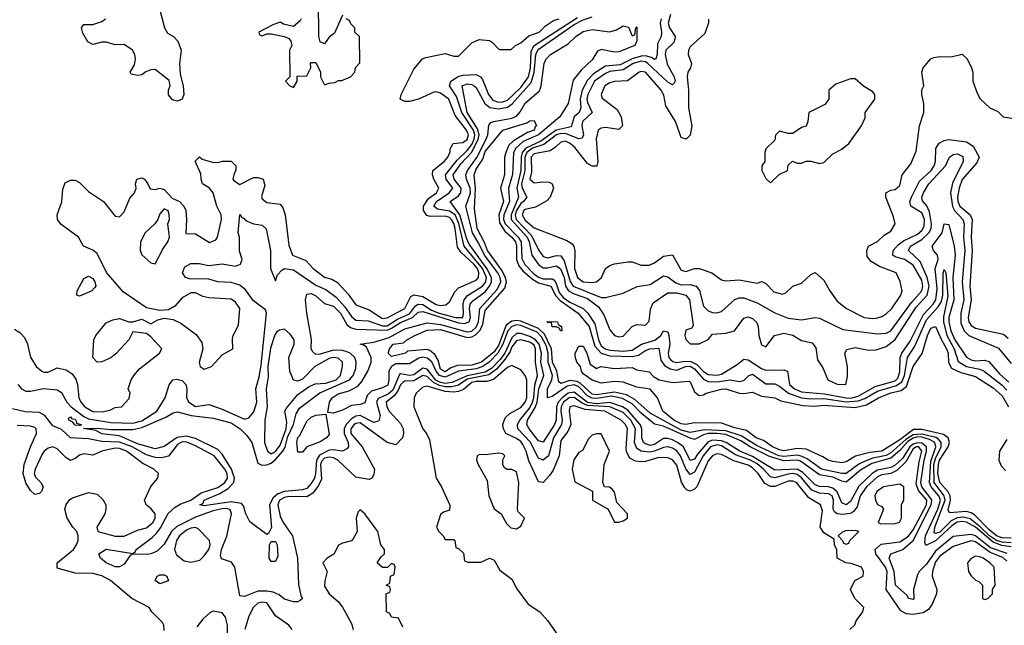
# Model space of a CAD drawing. Header units: inches. Extents: x 2380249 to 2585472, y 382747 to 546448.
# Tile 543 of 626: x 2535122 to 2539539, y 476449 to 479166. Entities that reach past the tile are written whole.
import ezdxf

# ---------------------------------------------------------------- set-up
doc = ezdxf.new("R2010")
doc.units = ezdxf.units.IN
doc.header["$MEASUREMENT"] = 0
doc.layers.add('C5437', color=7, linetype='Continuous')

msp = doc.modelspace()

# ---------------------------------------------------------------- linework, layer by layer
at = {"layer": 'C5437', "color": 4}
for points, elevation in [([(2536570, 479186), (2536534, 479106), (2536510, 479088), (2536490, 479058), (2536470, 479066), (2536464, 479090), (2536462, 479250)], 36), ([(2535750.8, 479210), (2535771, 479130), (2535784.9, 479104.9), (2535811.3, 479090), (2535831.3, 479070), (2535846, 479030), (2535838, 478970), (2535842, 478922), (2535854.8, 478870), (2535858.8, 478830), (2535851.3, 478810), (2535830, 478801.2), (2535807.2, 478807.2), (2535789.4, 478829.4), (2535789.4, 478850), (2535797.2, 478870), (2535792.5, 478892.5), (2535730, 478942.7), (2535710, 478941.2), (2535687.7, 478932.3), (2535670, 478919), (2535650, 478915.3), (2535622, 478922), (2535618, 478930), (2535636.5, 478963.5), (2535641.2, 478990), (2535639, 479010), (2535628, 479030), (2535590, 479054), (2535550, 479052.7), (2535510, 479065.2), (2535490, 479065.2), (2535450, 479055.3), (2535427, 479067), (2535405.6, 479105.6), (2535399, 479130), (2535410, 479144.7), (2535450, 479144.9), (2535490, 479158), (2535506, 479170)], 32), ([(2539552.2, 476772.2), (2539477.1, 476797.1), (2539410, 476851.4), (2539390, 476856.4), (2539310, 476847.1), (2539230, 476781.7), (2539190, 476723.1), (2539156.9, 476690), (2539150, 476675.1), (2539132.4, 476610), (2539133.4, 476570), (2539130, 476565.2), (2539110, 476569.4), (2539102.9, 476582.9), (2539051.3, 476630), (2539045.4, 476690), (2539023.1, 476750), (2539029.8, 476770.2), (2539084.7, 476790), (2539130.7, 476829.3), (2539211.7, 476990), (2539213.5, 477010), (2539210, 477018.7), (2539169.9, 477069.9), (2539165.4, 477090), (2539179.5, 477190), (2539190.8, 477230.8), (2539189.9, 477250), (2539170, 477265.9), (2539150, 477268.2), (2539130, 477262.2), (2539116.1, 477250), (2539082.1, 477197.9), (2539050, 477167.3), (2539030, 477157.1), (2538970, 477145.4), (2538946.2, 477130), (2538886.9, 477073.1), (2538850, 477004), (2538830, 476989.8), (2538810, 476998.4), (2538790, 477048.4), (2538770, 477064.9), (2538750, 477070.5), (2538710, 477071.9), (2538690, 477079.1), (2538634.7, 477134.7), (2538610, 477149.3), (2538510, 477144.8), (2538410, 477207.3), (2538352.1, 477230), (2538291.8, 477270), (2538270, 477277.5), (2538230, 477279.5), (2538210, 477272.5), (2538162.5, 477217.5), (2538150, 477194), (2538130, 477188.2), (2538099.3, 477250), (2538073.7, 477270), (2538050, 477281), (2538030, 477287.2), (2538010, 477287), (2537970, 477259.8), (2537950, 477256), (2537930, 477262.9), (2537920.4, 477270), (2537912.3, 477290), (2537913.1, 477330), (2537905.6, 477350), (2537850, 477414.9), (2537826, 477430), (2537770, 477448.1), (2537710, 477442.5), (2537670, 477448.5), (2537610, 477494.8), (2537583, 477490), (2537555.8, 477470), (2537538.4, 477450), (2537530.6, 477430), (2537528.8, 477370), (2537521.3, 477350), (2537470, 477271.5), (2537450, 477276.9), (2537407.2, 477330), (2537396.4, 477350), (2537399.8, 477370), (2537433.8, 477426.2), (2537443.1, 477450), (2537450.4, 477510), (2537473.1, 477570), (2537460.6, 477630), (2537463.1, 477670), (2537451.7, 477710), (2537436.4, 477730), (2537410, 477745.2), (2537370, 477757.8), (2537350, 477758.4), (2537330, 477739.1), (2537298.2, 477670), (2537277.9, 477642.1), (2537238.8, 477601.2), (2537210, 477584.2), (2537130, 477569.2), (2537061.6, 477538.4), (2537030, 477534.1), (2537010, 477537.9), (2536989.2, 477549.2), (2536950, 477597.7), (2536930, 477602.4), (2536890, 477573.2), (2536870, 477570.5), (2536830, 477577.5), (2536825.5, 477574.5), (2536796.5, 477503.5), (2536774.2, 477485.8), (2536730, 477466.6), (2536723.3, 477450), (2536739.7, 477390), (2536732.9, 477367.1), (2536710, 477358.9), (2536650, 477389.9), (2536630, 477387.3), (2536610, 477375), (2536586.1, 477350), (2536577.4, 477330), (2536577, 477310), (2536596.2, 477270), (2536596.5, 477250), (2536590, 477240.5), (2536570, 477230.9), (2536530, 477236.5), (2536510, 477234.7), (2536467.4, 477212.6), (2536452.8, 477190), (2536449.5, 477130.5), (2536444.2, 477110), (2536430, 477085.1), (2536410, 477063.4), (2536390, 477057), (2536310, 477049.9), (2536280.5, 477039.5), (2536259, 477021), (2536241.8, 476990), (2536251.8, 476888.2), (2536238.5, 476861.5), (2536230, 476857.2), (2536154, 476914), (2536136, 476950), (2536125.3, 476985.3), (2536116.3, 476996.3), (2536070, 477003), (2535950, 476986), (2535929.7, 476989.7), (2535943.9, 476996.1), (2535950, 477010.2), (2536019.5, 477040.5), (2536057.6, 477062.4), (2536081.8, 477090), (2536085, 477110), (2536072.5, 477150), (2536030, 477217.6), (2536010, 477237.7), (2535910, 477287.5), (2535870, 477298.3), (2535827.8, 477292.2), (2535770, 477250.9), (2535730, 477241.4), (2535650, 477263.8), (2535570, 477299.2), (2535490, 477308.7), (2535463.6, 477323.6), (2535408.4, 477331.6), (2535470, 477334.3), (2535530, 477327.3), (2535630, 477327), (2535670, 477336.8), (2535777.5, 477382.5), (2535810, 477402), (2535830, 477407.2), (2535890.9, 477390.9), (2535990, 477378.6), (2536070, 477357.2), (2536110.9, 477330.9), (2536140.7, 477300.7), (2536162.6, 477270), (2536190, 477176), (2536208.4, 477168.4), (2536230, 477169.2), (2536250, 477176.8), (2536270, 477192.5), (2536303, 477230), (2536312.1, 477247.9), (2536324.2, 477295.8), (2536350.5, 477350), (2536361.7, 477398.3), (2536376.6, 477423.4), (2536468.5, 477491.5), (2536602, 477550), (2536617.4, 477570), (2536630, 477601), (2536631, 477630), (2536625.1, 477650), (2536604, 477670), (2536590, 477675.9), (2536570, 477682), (2536530, 477683.9), (2536470, 477666.2), (2536450, 477664.8), (2536436.3, 477676.3), (2536429.7, 477690), (2536430.8, 477730.8), (2536409.7, 477850), (2536404.2, 477910), (2536410, 477934.8), (2536430, 477937.6), (2536450, 477928), (2536490, 477892.7), (2536530, 477880.9), (2536560.7, 477850), (2536590, 477798.5), (2536605.9, 477785.9), (2536630, 477778.1), (2536770, 477773.7), (2536790, 477781.7), (2536830, 477808.3), (2536884.4, 477830), (2536910, 477853.8), (2536930, 477856.8), (2537090, 477805.8), (2537117.1, 477802.9), (2537139, 477810), (2537144.4, 477830), (2537139.6, 477870), (2537142.9, 477890), (2537154.6, 477905.4), (2537210, 477945.9), (2537229.9, 477970), (2537238.8, 477990), (2537238.8, 478010), (2537217.8, 478050), (2537138.5, 478158.5), (2537125.9, 478185.9), (2537096.6, 478290), (2537053.3, 478350), (2537090, 478376.2), (2537101, 478390), (2537102.3, 478410), (2537071.4, 478450), (2537066.8, 478470), (2537101, 478519), (2537150, 478572.5), (2537179.1, 478630), (2537182.8, 478650), (2537176.1, 478676.1), (2537129.9, 478750), (2537107.3, 478870), (2537130, 478878), (2537150, 478876), (2537160.5, 478870), (2537170, 478861.6), (2537209.1, 478790), (2537231.5, 478771.5), (2537270, 478765.8), (2537310, 478773.7), (2537331.9, 478788.1), (2537415.9, 478884.1), (2537430.3, 478929.7), (2537436.9, 479010), (2537448.3, 479031.7), (2537610, 479144), (2537650, 479165.9), (2537690, 479178.7)], 24), ([(2538041.8, 479190), (2538031.3, 479150), (2538037.8, 479130), (2538062, 479090), (2538060.7, 479079.3), (2538055.9, 479064.1), (2538021.3, 479030), (2538017.8, 479010), (2538026.4, 478966.4), (2538058.3, 478910), (2538062.4, 478890), (2538058.6, 478881.5), (2538050, 478874.5), (2538030, 478885.4), (2537939.8, 478970), (2537930, 478976.5), (2537910, 478979.9), (2537874.9, 478970), (2537830, 478940.7), (2537770, 478933.7), (2537750, 478925.3), (2537700.7, 478890), (2537670.2, 478830), (2537666.7, 478810), (2537670, 478794.8), (2537690.4, 478750), (2537647, 478710), (2537643.6, 478690), (2537651.6, 478650), (2537646, 478634), (2537630, 478631.2), (2537573.3, 478653.3), (2537550, 478655.3), (2537530, 478649.8), (2537473.7, 478606.3), (2537421.8, 478590), (2537396.6, 478570), (2537388.8, 478550), (2537388.2, 478490), (2537373.8, 478430), (2537375.6, 478410), (2537397.1, 478370), (2537382.8, 478350), (2537370, 478341.5), (2537350, 478310.7), (2537345.1, 478290), (2537349.5, 478270), (2537417.6, 478197.6), (2537450, 478133.4), (2537470, 478104.4), (2537490, 478097.6), (2537530, 478108.9), (2537550, 478106.4), (2537564.1, 478084.1), (2537591.4, 477991.4), (2537604.4, 477970), (2537730, 477919.5), (2537750, 477919.3), (2537830, 477938.8), (2537891.5, 477968.5), (2537950, 477978), (2538010, 478017.1), (2538030, 478012.7), (2538065.8, 477985.8), (2538090, 477976.5), (2538130, 477978), (2538157.3, 477970), (2538171.8, 477951.8), (2538190, 477880.7), (2538210, 477859.5), (2538230, 477852.2), (2538250, 477850.4), (2538270, 477856.3), (2538330, 477910.4), (2538350, 477918.4), (2538370, 477917.6), (2538430, 477896.4), (2538510, 477850.4), (2538570, 477826.7), (2538630, 477819.3), (2538690, 477830.7), (2538710, 477827.3), (2538815.6, 477775.6), (2538970, 477757.4), (2539010, 477760.3), (2539030, 477770.4), (2539123.1, 477896.9), (2539169.7, 477950), (2539174.2, 477970), (2539170, 477997.6), (2539130, 478064.7), (2539091.8, 478090), (2539050, 478102.4), (2539039.5, 478110), (2539040.5, 478130), (2539063.8, 478156.2), (2539086.3, 478173.6), (2539150, 478203.6), (2539170, 478221.1), (2539180, 478240), (2539181.4, 478270), (2539170, 478299.7), (2539119.6, 478330), (2539115.8, 478350), (2539123.1, 478370), (2539158.2, 478441.8), (2539211.1, 478490), (2539225.1, 478510), (2539231.1, 478530), (2539232.4, 478587.6), (2539247.7, 478612.3), (2539270, 478624.4), (2539290, 478628.4), (2539370, 478617.6), (2539399.1, 478599.1), (2539426, 478550), (2539416.2, 478523.8), (2539350, 478449.5), (2539336.1, 478410), (2539329.4, 478370.6), (2539331.5, 478350), (2539340.3, 478330), (2539385.7, 478290), (2539394.6, 478270), (2539390.3, 478190), (2539394.9, 478130), (2539384.4, 477970), (2539390.3, 477910), (2539376.9, 477830), (2539380.9, 477810), (2539390, 477794.9), (2539410, 477782.6), (2539535.2, 477755.2), (2539556.7, 477736.7)], 28), ([(2535097.7, 477777.7), (2535122.3, 477762.3), (2535141.7, 477741.7), (2535155.9, 477715.9), (2535170, 477652), (2535196, 477610), (2535221, 477590), (2535230, 477585.5), (2535250, 477585.5), (2535290, 477604), (2535330, 477594.9), (2535356.9, 477576.9), (2535373.7, 477553.7), (2535381.6, 477530), (2535386.4, 477470), (2535395.5, 477450), (2535413.4, 477430), (2535450, 477409.2), (2535492.3, 477407.7), (2535526.3, 477413.7), (2535550, 477426), (2535578, 477430), (2535612.9, 477467.1), (2535618, 477490), (2535608.7, 477510), (2535622, 477550), (2535634, 477570), (2535659.5, 477600.5), (2535748.7, 477670), (2535759, 477690), (2535710, 477744), (2535690, 477758), (2535630, 477766), (2535611.3, 477730), (2535552.8, 477667.2), (2535530.4, 477649.6), (2535490, 477632), (2535469.7, 477629.7), (2535449.6, 477650), (2535454, 477730), (2535464, 477750), (2535510, 477806), (2535540.2, 477819.8), (2535570, 477826), (2535611.1, 477811.1), (2535630, 477811), (2535670, 477822), (2535710, 477802), (2535740.9, 477819.1), (2535770, 477827.3), (2535810, 477820.5), (2535845.1, 477805.1), (2535913.2, 477753.2), (2535938.4, 477718.4), (2535943.8, 477690), (2535927.7, 477627.7), (2535931.3, 477610), (2535950, 477598.8), (2535982, 477610), (2536030, 477662), (2536078, 477690), (2536076.4, 477736.4), (2536079, 477750), (2536104, 477796), (2536109.2, 477870), (2536090, 477899), (2536070, 477912.7), (2535970, 477917.6), (2535943.9, 477923.9), (2535910, 477941.2), (2535890, 477941.2), (2535850, 477919), (2535818.4, 477881.6), (2535790, 477864), (2535750, 477861.2), (2535690, 477873.2), (2535585.3, 477945.3), (2535511.9, 478031.9), (2535470, 478117.2), (2535450, 478132.7), (2535408.7, 478150), (2535386, 478190), (2535307.1, 478247.1), (2535292, 478270), (2535289.4, 478290), (2535311.3, 478348.7), (2535314.8, 478405.2), (2535325.2, 478434.8), (2535350, 478446), (2535370, 478446), (2535390, 478436), (2535430, 478396), (2535498, 478350), (2535550, 478284.7), (2535570, 478281), (2535590, 478304.7), (2535615.2, 478364.8), (2535637.2, 478390), (2535643.7, 478410), (2535640.9, 478430), (2535646.6, 478450), (2535670, 478456.3), (2535681, 478450), (2535696, 478430), (2535706.8, 478406.8), (2535730, 478404.7), (2535750, 478411), (2535770, 478404.7), (2535806, 478366), (2535838, 478350), (2535858.8, 478330), (2535867.3, 478310), (2535870.7, 478270), (2535866.8, 478206.8), (2535910, 478206), (2535973.6, 478166.4), (2536002, 478178), (2536009.2, 478190.8), (2536027.3, 478270), (2536025.1, 478290), (2536006, 478330), (2535989.6, 478389.6), (2535972.3, 478412.3), (2535942, 478430), (2535935.3, 478450), (2535934.6, 478474.6), (2535908.9, 478531.1), (2535929, 478551), (2535941, 478541), (2535986.4, 478526.4), (2536010, 478524.7), (2536031.3, 478531.3), (2536070, 478532), (2536092, 478510), (2536092, 478490), (2536083.6, 478476.4), (2536078, 478450), (2536083.5, 478443.5), (2536110, 478426.8), (2536170, 478458), (2536190, 478458), (2536214, 478450), (2536222, 478422), (2536207.1, 478372.9), (2536210, 478362), (2536230, 478346), (2536290, 478338), (2536302.8, 478322.8), (2536313.4, 478290), (2536330, 478154), (2536346, 478110), (2536405.5, 478085.5), (2536438.8, 478050), (2536490, 478010.7), (2536521.6, 478001.6), (2536546.9, 477986.9), (2536595.1, 477935.1), (2536630, 477886.4), (2536690, 477864.2), (2536750, 477826), (2536770, 477828), (2536849.6, 477870), (2536876.2, 477923.8), (2536890, 477932.2), (2536930, 477924.5), (2536990, 477888.1), (2537010, 477884), (2537033.3, 477886.7), (2537050, 477900.7), (2537074.7, 477945.2), (2537090, 477963), (2537170, 477997), (2537180.4, 478010), (2537182, 478030), (2537175, 478050), (2537159.8, 478070), (2537102.1, 478122.1), (2537086.1, 478146.1), (2537075.2, 478230), (2537070, 478251.5), (2537059.3, 478270), (2537050, 478278.4), (2537030, 478284.6), (2536963.7, 478283.7), (2536948.1, 478288.1), (2536933, 478310), (2536934, 478330), (2536956.6, 478363.4), (2536991.1, 478390), (2537001.6, 478410), (2536979.5, 478450), (2536974, 478470), (2536976, 478490), (2537026, 478530), (2537042.7, 478550), (2537053.6, 478573.6), (2537053.6, 478586.4), (2537066, 478610), (2537110, 478615.5), (2537130, 478628.5), (2537135.5, 478650), (2537126.3, 478670), (2537075.7, 478735.7), (2537046.6, 478810), (2537010, 478836.2), (2536990, 478842.7), (2536979.8, 478840.2), (2536910.4, 478809.6), (2536870, 478799.3), (2536850, 478799), (2536829, 478809), (2536834, 478830), (2536890, 478944.7), (2536929, 478990), (2536944.1, 478995.9), (2537030, 479014.8), (2537070, 479002), (2537090, 479002), (2537150, 479062), (2537183.1, 479076.9), (2537230, 479072), (2537243.6, 479063.6), (2537272.7, 479032.7), (2537327.3, 479032.7), (2537346, 479050), (2537370, 479062), (2537406, 479094), (2537452.7, 479110), (2537481.2, 479138.8), (2537517, 479163), (2537542, 479170)], 32), ([(2535114, 477530), (2535130.5, 477510), (2535150, 477500.2), (2535170, 477499.6), (2535228.2, 477511.8), (2535290, 477506), (2535310, 477493.4), (2535332.9, 477450), (2535352.9, 477430), (2535410, 477386.5), (2535430, 477376.3), (2535530, 477359), (2535630, 477355.4), (2535670, 477366.2), (2535736.9, 477410), (2535774, 477470), (2535791.9, 477528.1), (2535809.5, 477550.5), (2535826.6, 477553.4), (2535850, 477547.3), (2535867.3, 477530), (2535872, 477510), (2535870.4, 477470), (2535880.5, 477450), (2535910, 477430.4), (2535970, 477440.4), (2536030, 477418.7), (2536130, 477373.7), (2536150, 477380.4), (2536172.8, 477407.2), (2536185.1, 477450), (2536180.5, 477510), (2536195.9, 477564.1), (2536204.4, 477615.6), (2536229, 477850), (2536224, 477864), (2536170, 477904.5), (2536134.8, 477954.8), (2536110, 477975.1), (2536070, 477987.4), (2536010, 477989.6), (2535970, 478001.6), (2535883.5, 478003.5), (2535865.2, 478010), (2535852, 478030), (2535862.3, 478057.7), (2535890, 478072.7), (2535927.5, 478072.5), (2535970, 478063.8), (2536030, 478070.3), (2536090, 478060.3), (2536112, 478070), (2536119.5, 478090), (2536108.1, 478128.1), (2536107.3, 478190), (2536102, 478210), (2536110, 478292), (2536118, 478278), (2536130, 478274), (2536130.8, 478270.8), (2536142, 478262), (2536170, 478250.7), (2536210, 478244), (2536228.2, 478228.2), (2536247.2, 478130), (2536246.7, 478050), (2536270, 477994), (2536278.6, 478021.4), (2536297.2, 478042.8), (2536310, 478050.3), (2536350, 478043.6), (2536450, 477975.8), (2536495.1, 477955.1), (2536541.2, 477921.2), (2536579.7, 477879.7), (2536610, 477834.4), (2536630, 477817.6), (2536685.1, 477814.9), (2536750, 477792.3), (2536770, 477793), (2536817.4, 477822.6), (2536870, 477846.7), (2536898.1, 477881.9), (2536910, 477890.2), (2536930, 477888.5), (2536970, 477862.6), (2537004.4, 477850), (2537077.3, 477830), (2537109.7, 477830.3), (2537113.2, 477846.8), (2537111.4, 477890), (2537116.1, 477910), (2537130.6, 477929.4), (2537198.8, 477970), (2537213.3, 477990), (2537215.5, 478010), (2537198.4, 478050), (2537116.1, 478150), (2537092.5, 478252.5), (2537075.6, 478290), (2537050, 478307.4), (2536995.7, 478315.7), (2536979.8, 478330), (2536992.1, 478350), (2537048.2, 478390), (2537065.1, 478410), (2537035, 478450), (2537032.7, 478470), (2537084.3, 478535.7), (2537130, 478579.7), (2537150, 478605.6), (2537160.9, 478630), (2537163.8, 478650), (2537157.7, 478670), (2537105.7, 478750), (2537082, 478822), (2537049.7, 478870), (2537055.8, 478890), (2537088.6, 478911.4), (2537110, 478917.5), (2537170, 478920.2), (2537189.3, 478909.3), (2537198.3, 478898.3), (2537225.2, 478830), (2537244.6, 478804.6), (2537270, 478795.6), (2537290, 478797.1), (2537310, 478805), (2537370, 478862), (2537405.2, 478910), (2537413.8, 478950), (2537415.8, 479024.2), (2537429.9, 479050.1), (2537624, 479176)], 28), ([(2536384.7, 479170), (2536379.8, 479160.2), (2536350, 479135.3), (2536305.2, 479145.2), (2536290, 479155.3), (2536256.9, 479143.1), (2536194, 479110), (2536198, 479098), (2536210, 479094), (2536230, 479102), (2536250, 479102), (2536310, 479091.3), (2536330, 479082), (2536338, 479070), (2536342, 479050), (2536332, 479030), (2536334, 478910), (2536314, 478890), (2536334, 478870), (2536350, 478862), (2536366, 478890), (2536367.3, 478912.7), (2536410, 478914), (2536428, 478950), (2536426, 478970), (2536430, 478974), (2536450, 478974), (2536471.1, 478931.1), (2536471.3, 478910), (2536490, 478874), (2536510, 478882), (2536536.4, 478883.6), (2536552.7, 478892.7), (2536567.3, 478892.7), (2536606, 478910), (2536626, 478930), (2536628.7, 478951.3), (2536647.3, 478972.7), (2536646, 479090), (2536626, 479110), (2536626, 479130), (2536607.3, 479147.3), (2536602, 479162), (2536586, 479170)], 36), ([(2539570, 476801.6), (2539527.5, 476807.5), (2539490, 476821.6), (2539410, 476889), (2539370, 476911.5), (2539350, 476915.4), (2539328, 476912), (2539304.2, 476895.8), (2539230, 476827.7), (2539187.4, 476807.4), (2539182.7, 476822.7), (2539185.2, 476850), (2539240.6, 476970), (2539252.5, 477010), (2539246, 477030), (2539211.7, 477070), (2539203.1, 477090), (2539210, 477183.8), (2539231.6, 477250), (2539226.9, 477270), (2539203.2, 477283.2), (2539170, 477293.4), (2539150, 477294.5), (2539130, 477289.3), (2539106.2, 477273.8), (2539070, 477233.7), (2539030, 477199.1), (2538944.8, 477175.2), (2538894.6, 477145.4), (2538830, 477090.8), (2538810, 477095.7), (2538770, 477113.2), (2538710, 477124.7), (2538625.1, 477185.1), (2538610, 477189.9), (2538550, 477187.5), (2538486.4, 477206.4), (2538398.4, 477250), (2538356.5, 477276.5), (2538290, 477304.9), (2538250.3, 477310.3), (2538210.8, 477309.2), (2538190, 477303.4), (2538150, 477282.6), (2538130, 477288.4), (2538010, 477342.5), (2537970, 477351.7), (2537910, 477400.9), (2537870, 477443.4), (2537826.8, 477466.8), (2537776.5, 477476.5), (2537710, 477466.1), (2537690, 477468.4), (2537670, 477479.2), (2537630, 477519.5), (2537610, 477528), (2537577.5, 477522.5), (2537510, 477475.3), (2537490, 477469.6), (2537489.4, 477510), (2537508.8, 477550), (2537512.6, 477570), (2537493.1, 477630), (2537493.3, 477670), (2537483.9, 477703.9), (2537463.2, 477743.2), (2537443.6, 477763.6), (2537370, 477794.1), (2537350, 477797), (2537329.7, 477790.3), (2537312, 477770), (2537288.8, 477710), (2537267, 477670), (2537228.1, 477630), (2537199.7, 477610), (2537170, 477600.6), (2537090.1, 477589.9), (2537030, 477562.1), (2537005.3, 477570), (2536989.9, 477590), (2536970.8, 477630.8), (2536950, 477648.1), (2536930, 477651.9), (2536912.9, 477647), (2536870, 477622.4), (2536810, 477621.9), (2536790.1, 477609.9), (2536777.2, 477590), (2536778, 477550), (2536772.7, 477527.3), (2536750, 477514.9), (2536700.5, 477499.5), (2536680.4, 477479.6), (2536670, 477447.6), (2536650, 477439.8), (2536610, 477434.8), (2536570, 477414.7), (2536530, 477401.6), (2536504, 477404), (2536511, 477450), (2536523.1, 477470), (2536550, 477488.3), (2536599.5, 477500.5), (2536638.3, 477521.7), (2536657.2, 477542.8), (2536683.9, 477590), (2536698.9, 477630), (2536699, 477650), (2536677.2, 477697.2), (2536666.4, 477706.4), (2536649.5, 477710.5), (2536710, 477720.2), (2536779, 477741), (2536850, 477779), (2536950, 477806.9), (2537010, 477799.2), (2537130, 477765.9), (2537151, 477769), (2537170, 477786.2), (2537180.4, 477810), (2537186, 477870), (2537263.6, 477956.4), (2537280.4, 477990), (2537278.1, 478010), (2537267.6, 478030), (2537207.1, 478110), (2537182.4, 478162.4), (2537152.8, 478210), (2537124.1, 478330), (2537143.9, 478390), (2537143.2, 478410), (2537126.6, 478450), (2537123.4, 478470), (2537130.6, 478490), (2537172.6, 478547.4), (2537215.2, 478630), (2537222.4, 478650), (2537226.6, 478693.4), (2537235.9, 478704.1), (2537249.3, 478710), (2537330, 478724.6), (2537350, 478734), (2537367.3, 478752.7), (2537390, 478791.1), (2537453.4, 478846.6), (2537461.4, 478870), (2537474.6, 478970), (2537483.1, 478990), (2537503.1, 479010), (2537582.7, 479057.3), (2537616.9, 479090), (2537650, 479113), (2537690, 479121.7), (2537770, 479111.7), (2537800.1, 479119.9), (2537830, 479138), (2537852.7, 479132.7), (2537870, 479094), (2537882, 479098), (2537886, 479130), (2537890, 479134), (2537890.7, 479070.7), (2537881, 479050), (2537810, 479021.3), (2537790, 479020.5), (2537730, 479032.3), (2537714.7, 479025.3), (2537690, 478986.3), (2537640.2, 478939.8), (2537605.3, 478894.7), (2537582.3, 478790), (2537545.5, 478730), (2537450.1, 478650), (2537381.1, 478618.9), (2537347.9, 478590), (2537337.1, 478570), (2537332.3, 478472.3), (2537314.5, 478410), (2537318.9, 478350), (2537293.5, 478290), (2537292.2, 478270), (2537299.3, 478250), (2537358.8, 478190), (2537371.4, 478170), (2537375.3, 478095.3), (2537387.7, 478067.7), (2537427.1, 478027.1), (2537450, 478010.7), (2537470, 478003.6), (2537510, 478003.8), (2537518.4, 477998.4), (2537527.8, 477987.8), (2537542.2, 477942.2), (2537560.5, 477920.5), (2537590, 477899.6), (2537649.1, 477870), (2537671.1, 477850), (2537702.1, 477802.1), (2537718.1, 477730), (2537730, 477703.5), (2537749.2, 477689.2), (2537770, 477684.1), (2537830, 477679.5), (2537870, 477683.2), (2537911.3, 477710), (2537971, 477729), (2537998, 477750), (2538010, 477770.8), (2538030, 477765.5), (2538034.8, 477750), (2538038.4, 477710), (2538031, 477670), (2538033.8, 477650), (2538041.4, 477641.4), (2538052.5, 477632.5), (2538070, 477627.8), (2538105.3, 477634.7), (2538133.1, 477633.1), (2538159.1, 477619.1), (2538190, 477587.3), (2538210, 477574.1), (2538249.2, 477570.8), (2538270, 477576.6), (2538341.4, 477618.6), (2538370, 477643.1), (2538390, 477640.3), (2538450, 477600.8), (2538470, 477593.6), (2538550, 477596), (2538566.8, 477590), (2538576.1, 477530), (2538598, 477510), (2538630, 477496.6), (2538732.2, 477487.8), (2538830, 477469.2), (2538851.1, 477468.9), (2538883.5, 477476.5), (2538959.5, 477520.5), (2539050, 477545.5), (2539061.4, 477558.6), (2539070, 477586), (2539072.2, 477650), (2539079.8, 477670), (2539116.6, 477723.4), (2539176.7, 477843.3), (2539219.5, 477890), (2539231.7, 477910), (2539238.1, 477958.1), (2539228.4, 478050), (2539242.8, 478090), (2539239.1, 478110), (2539221, 478130), (2539216.4, 478150), (2539260.4, 478210), (2539270, 478251), (2539290, 478247.3), (2539314.6, 478150), (2539318.6, 478110), (2539308.9, 478010), (2539313.3, 477910), (2539290.7, 477830), (2539290.1, 477810), (2539299.2, 477770), (2539317.3, 477730), (2539370, 477652.2), (2539390, 477639.6), (2539410, 477636.1), (2539450, 477638.5), (2539470, 477632.6), (2539517.4, 477577.4), (2539560.1, 477540.1)], 16), ([(2537999.7, 479170), (2537995.4, 479150), (2538001.5, 479110), (2537999.5, 479090), (2537983, 479057), (2537981.8, 479010), (2537975.5, 478990), (2537970, 478987.1), (2537956.1, 478996.1), (2537930, 479003.6), (2537910, 479003.1), (2537869.7, 478990.3), (2537816, 478964), (2537750, 478957.8), (2537696.8, 478923.2), (2537670, 478895.3), (2537646, 478850), (2537635.7, 478810), (2537639.7, 478770), (2537631.5, 478750), (2537609.4, 478730), (2537595.3, 478684.7), (2537529.1, 478670.9), (2537459.4, 478620.6), (2537392, 478590), (2537375.8, 478570), (2537371, 478550), (2537369.7, 478490), (2537351.8, 478411.8), (2537359.5, 478370), (2537326.2, 478290), (2537327, 478270), (2537398.3, 478190), (2537407.4, 478170), (2537420.2, 478110), (2537450, 478067.3), (2537470, 478053), (2537490, 478052.8), (2537530, 478062.3), (2537548.1, 478048.1), (2537564.6, 478010), (2537570.8, 477970), (2537583.5, 477950), (2537610, 477935.9), (2537670, 477915.3), (2537718.3, 477878.3), (2537742.8, 477842.8), (2537770, 477775.5), (2537790, 477748.9), (2537810, 477742.7), (2537830, 477746), (2537869.8, 477790.2), (2537890, 477798.4), (2537930, 477795.5), (2537946, 477814), (2537952.4, 477867.6), (2537964.6, 477895.4), (2538030, 477940.8), (2538070, 477941.5), (2538110.2, 477930.2), (2538126.3, 477910), (2538143.6, 477796.4), (2538138, 477782), (2538110, 477774), (2538106, 477750), (2538110, 477732), (2538130, 477712), (2538170, 477712), (2538210, 477732), (2538230, 477756), (2538290, 477759.3), (2538329, 477770), (2538370, 477826.8), (2538390, 477832.7), (2538410, 477824.9), (2538428.4, 477808.4), (2538435.5, 477790), (2538437.3, 477750), (2538450, 477706.8), (2538470, 477698), (2538508, 477750), (2538550, 477759.3), (2538590, 477750.4), (2538630, 477727.2), (2538677.2, 477717.2), (2538693.4, 477693.4), (2538700.7, 477640.7), (2538724.4, 477604.4), (2538748.2, 477550), (2538790, 477530.5), (2538828, 477530), (2538835.1, 477564.9), (2538836, 477610), (2538824, 477670), (2538833.2, 477686.8), (2538870, 477695.5), (2538930, 477684), (2538964.5, 477684.5), (2539010, 477699.3), (2539050, 477731.6), (2539143.6, 477876.4), (2539193.6, 477930), (2539201.5, 477970), (2539192.5, 478010), (2539161.4, 478081.4), (2539109.7, 478130), (2539118.3, 478150), (2539170, 478179.8), (2539200.6, 478210), (2539211.7, 478230), (2539213.3, 478250), (2539203.9, 478303.9), (2539191.5, 478331.5), (2539172.8, 478352.8), (2539169.8, 478370), (2539176.1, 478390), (2539200.9, 478430), (2539275.4, 478510), (2539292.7, 478550), (2539310, 478561.6), (2539330, 478564.4), (2539352.8, 478552.8), (2539354.9, 478530), (2539307.1, 478432.9), (2539298.4, 478390), (2539307.4, 478327.4), (2539316.6, 478310), (2539353, 478270), (2539359.4, 478250), (2539356.3, 478190), (2539362.1, 478130), (2539349.6, 477990.4), (2539358.1, 477910), (2539344.3, 477850), (2539344.2, 477804.2), (2539358.6, 477770), (2539379.5, 477750), (2539513.1, 477693.1), (2539570, 477623.1)], 24), ([(2538211.6, 479168.4), (2538211.6, 479151.6), (2538195.2, 479104.8), (2538130, 479044), (2538122, 479030), (2538120.5, 479010), (2538136, 478970), (2538131.3, 478950), (2538118.8, 478930), (2538117.1, 478910), (2538122.6, 478850), (2538122.4, 478770), (2538137.3, 478690), (2538130, 478648), (2538112, 478630), (2538090, 478638), (2538063.7, 478710), (2538020.1, 478780.1), (2538012.3, 478827.7), (2537999.6, 478850), (2537930, 478931.2), (2537910, 478934), (2537901, 478930), (2537848.5, 478891.5), (2537790, 478889.2), (2537770, 478882.7), (2537747.7, 478870), (2537730.8, 478830), (2537734.4, 478814.4), (2537802.5, 478762.5), (2537820.7, 478730), (2537826, 478690), (2537810, 478674), (2537750, 478682.9), (2537730, 478679.5), (2537717.3, 478670), (2537708.9, 478631.1), (2537716.3, 478530), (2537710.7, 478509.3), (2537690, 478509), (2537670, 478521.2), (2537612.2, 478592.2), (2537591.5, 478610), (2537570, 478620.5), (2537550, 478616.9), (2537526.3, 478593.7), (2537502, 478578), (2537430, 478564), (2537416.9, 478550), (2537418, 478482), (2537410.8, 478450), (2537430, 478434), (2537470, 478439.1), (2537497.5, 478437.5), (2537511, 478430), (2537516.3, 478410), (2537502.4, 478370), (2537486.8, 478353.2), (2537435.6, 478324.4), (2537390, 478314.5), (2537383.1, 478310), (2537376.5, 478290), (2537390, 478266.3), (2537430, 478232.4), (2537576, 478176), (2537599.9, 478159.9), (2537608.7, 478148.7), (2537613, 478130), (2537610.6, 478049.4), (2537624.6, 478010), (2537650, 477990.4), (2537690, 477987.2), (2537710, 477990.7), (2537732.3, 478010), (2537749.6, 478050.4), (2537770, 478064), (2537790, 478070.7), (2537850, 478080.5), (2537870, 478079.1), (2537910, 478065.5), (2537945.2, 478065.2), (2537970, 478075.5), (2538010, 478104.9), (2538050, 478111), (2538090, 478042), (2538110, 478037.1), (2538150, 478050.4), (2538170, 478050.4), (2538226.8, 478030), (2538270, 477998.8), (2538290, 477994), (2538350, 477999.3), (2538430, 477984), (2538451.3, 477991.3), (2538470, 477982), (2538504.7, 477944.7), (2538544.7, 477935.3), (2538559.5, 477940.5), (2538590, 477971), (2538630, 477984.7), (2538670, 478022), (2538690, 478031.3), (2538730, 477998), (2538756.3, 477950), (2538790, 477902.8), (2538831, 477870), (2538910, 477830.5), (2538950, 477825.5), (2538970, 477828), (2538990, 477834), (2539010, 477847.3), (2539035.1, 477870), (2539074.5, 477930), (2539080.9, 477950), (2539072.1, 477992.1), (2539054, 478030), (2538979.1, 478059.1), (2538942, 478082), (2538924, 478104), (2538922, 478130), (2538929.4, 478150.6), (2538970, 478171), (2539000.1, 478199.9), (2539030, 478218), (2539049, 478250), (2539042, 478282), (2539008, 478370), (2539008, 478390), (2539030, 478402), (2539050, 478404.7), (2539070, 478422), (2539081.2, 478470), (2539120.2, 478519.8), (2539143.3, 478576.7), (2539159, 478690), (2539179, 478750), (2539179, 478790), (2539169.1, 478830.9), (2539169.1, 478850.9), (2539178, 478870), (2539168.7, 478930), (2539175.3, 478950), (2539209.3, 478990.7), (2539223.2, 478996.8), (2539250, 479001), (2539300.2, 478999.8), (2539350.8, 479010.8), (2539372, 478990), (2539392, 478950), (2539398, 478930), (2539398, 478890), (2539416.9, 478836.9), (2539431.6, 478811.6), (2539474, 478770), (2539510, 478754), (2539534, 478730), (2539582.8, 478722.8)], 32), ([(2539570, 476818.6), (2539530, 476821.6), (2539503.7, 476830), (2539473.6, 476850), (2539431.5, 476891.5), (2539386.3, 476926.3), (2539355.1, 476935.1), (2539327.9, 476932.1), (2539301.3, 476918.7), (2539250, 476867.2), (2539230, 476861.1), (2539224.7, 476864.7), (2539227.9, 476890), (2539273.8, 477010), (2539269.9, 477030), (2539224.3, 477090), (2539223.3, 477170), (2539230, 477197.7), (2539255.4, 477250), (2539256.5, 477270), (2539244.5, 477284.5), (2539231.6, 477291.6), (2539170, 477307.2), (2539130, 477304.3), (2539097.3, 477282.7), (2539030, 477222.8), (2539010, 477211.2), (2538950, 477198.5), (2538914.4, 477185.6), (2538887.3, 477172.7), (2538830, 477130.8), (2538810, 477129.8), (2538719.6, 477150), (2538655.5, 477195.5), (2538628.4, 477208.4), (2538610, 477211.9), (2538550, 477206.2), (2538527.1, 477210), (2538430, 477255), (2538358.8, 477298.8), (2538290, 477322.2), (2538193.6, 477326.4), (2538130, 477315), (2538090, 477324.2), (2537950, 477400.3), (2537881.7, 477461.7), (2537843.7, 477483.7), (2537790, 477494.7), (2537710, 477483.1), (2537690, 477486.6), (2537636.2, 477536.2), (2537622.6, 477542.6), (2537590, 477546.9), (2537550, 477534.7), (2537540.8, 477540.8), (2537531.8, 477590), (2537512.4, 477630), (2537507.2, 477690), (2537476.1, 477756.1), (2537450, 477781.4), (2537370, 477814), (2537350, 477816.7), (2537330, 477813), (2537304.4, 477795.6), (2537270, 477704.8), (2537250, 477676.5), (2537194, 477630), (2537150, 477616.5), (2537085.9, 477614.1), (2537055.6, 477604.4), (2537030, 477585.8), (2537010, 477598.4), (2536999, 477639), (2536984.4, 477664.4), (2536962.3, 477682.3), (2536950, 477686.6), (2536861, 477679), (2536852, 477670), (2536790, 477655.3), (2536775.3, 477670), (2536781.2, 477690), (2536798, 477710), (2536843.1, 477716.9), (2536858, 477730), (2536895.3, 477750), (2536950, 477773.8), (2537010, 477776.8), (2537130, 477739.7), (2537150, 477742.8), (2537167.5, 477752.4), (2537187.3, 477772.7), (2537199.1, 477800.9), (2537210, 477862), (2537298.5, 477961.5), (2537305.6, 477990), (2537302, 478010), (2537283.2, 478043.2), (2537220.2, 478130), (2537206.8, 478166.8), (2537174, 478230), (2537161.7, 478318.3), (2537167.2, 478407.2), (2537161.1, 478470), (2537170, 478495.5), (2537199.1, 478540.9), (2537210, 478575.3), (2537289.3, 478670), (2537397, 478703), (2537410, 478712), (2537430, 478714), (2537441, 478690), (2537434.4, 478685.6), (2537430.3, 478670), (2537399.9, 478660.1), (2537336.7, 478623.3), (2537316.7, 478603.3), (2537302.4, 478570), (2537296.4, 478550), (2537297.6, 478470), (2537279.3, 478410), (2537291.9, 478350), (2537271.3, 478290), (2537274.2, 478254.2), (2537297.7, 478217.7), (2537330.2, 478190), (2537345.5, 478170), (2537351.4, 478150), (2537350.8, 478090), (2537361.7, 478061.7), (2537379.5, 478039.5), (2537422, 478002), (2537450, 477985.8), (2537504.2, 477970), (2537527.4, 477927.4), (2537546.1, 477906.1), (2537627.8, 477850), (2537676.5, 477790), (2537701.6, 477701.6), (2537730, 477670.2), (2537770, 477658.4), (2537870, 477655.7), (2537898.2, 477661.8), (2537930, 477682.7), (2537949.3, 477690), (2537990, 477692.4), (2537998, 477638), (2538014.5, 477614.5), (2538040.6, 477600.6), (2538070, 477594.5), (2538109.4, 477610.6), (2538130, 477612.3), (2538150, 477599.3), (2538190, 477554.2), (2538210, 477542.6), (2538250, 477542.2), (2538310, 477550.2), (2538350, 477543.1), (2538370, 477547.2), (2538391.1, 477568.9), (2538410, 477576.5), (2538470, 477533.1), (2538510, 477532.2), (2538530, 477522.6), (2538570.7, 477490.7), (2538630, 477469.4), (2538670, 477465.1), (2538730, 477467), (2538830, 477452.2), (2538884.1, 477455.9), (2538913.4, 477466.6), (2538970, 477499.5), (2539055.3, 477524.7), (2539078.9, 477541.1), (2539091.1, 477570), (2539104.6, 477650), (2539138.6, 477701.4), (2539190, 477820.2), (2539242.7, 477877.3), (2539258.2, 477901.8), (2539263.8, 477930), (2539264.7, 478030), (2539270, 478046), (2539276.4, 478030), (2539285.5, 477925.5), (2539266.2, 477833.8), (2539266.2, 477810), (2539281.5, 477750), (2539314, 477690), (2539332.6, 477632.6), (2539370, 477611), (2539430, 477598.4), (2539449.5, 477589.4), (2539530, 477527.2), (2539550, 477504.6)], 12), ([(2539570, 476841), (2539530, 476841.5), (2539504.5, 476850), (2539470, 476878.5), (2539405.6, 476945.6), (2539390, 476954.2), (2539370, 476959.4), (2539293.3, 476953.3), (2539287.4, 476967.4), (2539298, 477010), (2539297, 477030), (2539287.5, 477047.5), (2539250.8, 477090), (2539241.7, 477130), (2539243.4, 477170), (2539249.3, 477190), (2539287.9, 477250), (2539293.3, 477270), (2539286.9, 477290), (2539265.9, 477305.9), (2539170, 477327.7), (2539131.8, 477328.2), (2539070, 477281.4), (2538990, 477231.1), (2538936.2, 477223.8), (2538872.1, 477207.9), (2538830, 477182.4), (2538810, 477177.6), (2538770, 477184.7), (2538749.2, 477190), (2538725.3, 477205.3), (2538650, 477239.1), (2538610, 477242.2), (2538550, 477232.6), (2538530, 477236.4), (2538499.6, 477250), (2538458.2, 477278.2), (2538426, 477290), (2538383.1, 477323.1), (2538330, 477335.4), (2538270, 477356.2), (2538150, 477357.4), (2538110, 477349.8), (2538090, 477353.6), (2538056.2, 477370), (2538007, 477410), (2537984, 477470), (2537950, 477508), (2537890, 477517.2), (2537830, 477539.3), (2537790, 477542.7), (2537730, 477535.3), (2537690, 477549), (2537650, 477578), (2537642, 477590), (2537638, 477610), (2537622, 477630), (2537614.6, 477654.6), (2537614, 477670), (2537630, 477702), (2537650, 477702), (2537666, 477670), (2537681, 477621), (2537710, 477602), (2537729.1, 477610.9), (2537790, 477600.7), (2537870, 477606), (2537890, 477596), (2537946.4, 477586.4), (2537964.9, 477564.9), (2537990.5, 477550.5), (2538050, 477538.8), (2538124.7, 477544.7), (2538130, 477542), (2538150, 477496), (2538170, 477480.7), (2538190, 477482.8), (2538202, 477490), (2538270, 477508.8), (2538290, 477510.2), (2538350, 477490.3), (2538371.4, 477488.6), (2538410, 477494.9), (2538450, 477477.1), (2538510, 477470.4), (2538537, 477457), (2538635.6, 477435.6), (2538687.8, 477432.2), (2538730, 477436.5), (2538870, 477426.3), (2538921.5, 477438.5), (2538975.1, 477470), (2539030, 477492.8), (2539076.8, 477503.2), (2539100.1, 477519.9), (2539130, 477610.5), (2539171.2, 477668.8), (2539194.3, 477750), (2539210, 477782), (2539230, 477790.4), (2539256.9, 477730), (2539280.7, 477690), (2539287.8, 477670), (2539289, 477629), (2539302.5, 477602.5), (2539343.8, 477583.8), (2539410, 477565.7), (2539490, 477514.9), (2539530, 477478.7), (2539557.4, 477430)], 8), ([(2539550, 476736.9), (2539533.3, 476753.3), (2539476.5, 476776.5), (2539410, 476823.1), (2539390, 476827.6), (2539310, 476803.5), (2539250, 476758.9), (2539230, 476734), (2539216.5, 476690), (2539215.8, 476670), (2539236.3, 476610), (2539234.8, 476590), (2539215.5, 476544.5), (2539199.9, 476520.1), (2539175.1, 476504.9), (2539130, 476498.3), (2539101, 476501), (2539074.9, 476514.9), (2539009.8, 476609.8), (2539014, 476690), (2539006.4, 476710), (2538963, 476770), (2538960.5, 476790), (2538987.1, 476812.9), (2539070, 476824.4), (2539110, 476849.2), (2539130, 476877.4), (2539190.4, 476990), (2539192.1, 477010), (2539154, 477054), (2539143.9, 477083.9), (2539157, 477183), (2539169.8, 477230), (2539155.1, 477250), (2539145.7, 477250), (2539130, 477240.3), (2539097.4, 477182.6), (2539056.9, 477143.1), (2539030, 477130.6), (2538990, 477124.1), (2538970, 477115.3), (2538920.7, 477070), (2538893.2, 477030), (2538879, 476981), (2538861.8, 476958.2), (2538848.4, 476951.6), (2538813.3, 476946.7), (2538788.9, 476948.9), (2538778, 476958), (2538772.2, 476970), (2538772.4, 477010), (2538766.3, 477030), (2538750, 477039.8), (2538710, 477041.8), (2538676.3, 477056.3), (2538630, 477110.6), (2538610, 477125.4), (2538590, 477129.9), (2538570, 477127.1), (2538510, 477110.6), (2538490, 477115.5), (2538458.9, 477150), (2538430, 477173.4), (2538400.4, 477190), (2538333.5, 477213.5), (2538270, 477254), (2538250, 477258.8), (2538221.3, 477250), (2538188.7, 477210), (2538150, 477135.8), (2538130, 477126), (2538110, 477151.3), (2538086.6, 477210), (2538070, 477232.1), (2538050, 477243.9), (2538030, 477249.8), (2538010, 477247.6), (2537970, 477230.6), (2537946.7, 477226.7), (2537910.7, 477230.7), (2537890, 477242), (2537879.4, 477270), (2537885, 477330), (2537863.9, 477370), (2537830, 477403.7), (2537769.9, 477429.9), (2537670, 477434.8), (2537645.1, 477445.1), (2537610, 477471.7), (2537586.4, 477470), (2537562, 477450), (2537551.6, 477430), (2537550.2, 477410), (2537556.3, 477370), (2537552.9, 477350), (2537516.3, 477290), (2537494.6, 477210), (2537470, 477189.5), (2537450, 477199.5), (2537412.1, 477272.1), (2537357.2, 477330), (2537355, 477350), (2537365.6, 477370), (2537410, 477425), (2537423.2, 477450), (2537429.2, 477470), (2537433.5, 477526.5), (2537445, 477570), (2537435.7, 477630), (2537436.5, 477690), (2537430, 477705.6), (2537410, 477719.3), (2537370, 477729.7), (2537350, 477725.7), (2537330, 477699.1), (2537322.5, 477677.5), (2537298.6, 477641.4), (2537261.3, 477598.7), (2537226.4, 477573.6), (2537130, 477553.8), (2537090, 477527.1), (2537060.5, 477519.5), (2537030, 477519.3), (2537004.9, 477524.9), (2536978.8, 477538.8), (2536950, 477565.5), (2536930, 477569.8), (2536890, 477545.5), (2536850, 477544.8), (2536841, 477539), (2536830, 477528.3), (2536818.2, 477501.8), (2536801.2, 477478.8), (2536766.7, 477450), (2536768.9, 477430), (2536779.5, 477410), (2536830, 477354), (2536842, 477330), (2536844, 477310), (2536838.8, 477290), (2536810, 477259), (2536770, 477269.4), (2536650, 477357.3), (2536630, 477355.3), (2536623.1, 477350), (2536606.7, 477330), (2536607.5, 477310), (2536658.4, 477250), (2536714, 477150), (2536710, 477126), (2536702, 477110), (2536690, 477104), (2536630, 477113.2), (2536549.8, 477189.8), (2536530, 477200.4), (2536510, 477204.2), (2536490, 477199.4), (2536475.8, 477184.2), (2536471, 477170), (2536475.8, 477104.2), (2536463.1, 477076.9), (2536437.4, 477042.6), (2536410, 477025.1), (2536330, 477026.6), (2536310, 477023.1), (2536287.1, 477010), (2536280.2, 476990), (2536290, 476938.8), (2536303.1, 476910), (2536345.3, 476850), (2536368.4, 476750), (2536372.3, 476632.3), (2536382.8, 476582.8), (2536390.8, 476570), (2536379.8, 476560.2), (2536370, 476555.3), (2536350, 476555.3), (2536310, 476566), (2536285.6, 476585.6), (2536258.3, 476598.3), (2536230, 476603.1), (2536190, 476602.6), (2536130, 476579.3), (2536110, 476582), (2536087, 476710), (2536072.6, 476732.6), (2536027.8, 476747.8), (2536022.7, 476762.7), (2536026.9, 476790), (2536050.8, 476849.2), (2536072.4, 476950), (2536066.7, 476966.7), (2536052.6, 476972.6), (2536030, 476972.4), (2535990, 476963.2), (2535910, 476934.2), (2535827.1, 476893), (2535803.1, 476870), (2535770, 476814), (2535738, 476782), (2535710, 476769.3), (2535693.2, 476766.8), (2535630, 476769), (2535616.9, 476763.1), (2535590, 476723.7), (2535570, 476711.8), (2535550, 476711.6), (2535509.8, 476729.8), (2535483.7, 476750), (2535477.2, 476770), (2535510, 476790.3), (2535630, 476771.3), (2535640.4, 476779.6), (2535644, 476790), (2535716.4, 476843.6), (2535736.5, 476863.5), (2535754, 476886), (2535788.4, 476951.6), (2535820, 476980), (2535845.1, 476994.9), (2535890, 477010.3), (2535936.4, 477043.6), (2536010, 477067.8), (2536042, 477090), (2536053.5, 477110), (2536052.2, 477130), (2536042, 477150), (2535994, 477210), (2535910, 477255), (2535871, 477271), (2535850, 477271.9), (2535830, 477260.4), (2535790, 477207.6), (2535759.9, 477200.1), (2535730, 477201.8), (2535690, 477214.4), (2535626.9, 477250), (2535570, 477271.1), (2535490, 477274.1), (2535430, 477285.8), (2535350, 477289.6), (2535310, 477327.6), (2535270, 477344.5), (2535235.1, 477390), (2535210, 477404.4), (2535146.3, 477406.3), (2535090, 477420.5)], 28), ([(2538846, 476430), (2538868.9, 476451.1), (2538875.3, 476470), (2538904, 476510), (2538908.7, 476530), (2538868.7, 476570), (2538848.7, 476610), (2538868.9, 476651.1), (2538906, 476670), (2538908, 476690), (2538898, 476710), (2538852.7, 476727.3), (2538828.9, 476728.9), (2538788.7, 476750), (2538788.4, 476788.4), (2538778, 476810), (2538776.4, 476836.4), (2538730, 476864), (2538712.7, 476890), (2538723.6, 476963.6), (2538715.1, 476990), (2538661.8, 477021.8), (2538606.6, 477090), (2538590, 477096.1), (2538570, 477095.5), (2538510, 477072.1), (2538490, 477072.3), (2538465.3, 477085.3), (2538434.5, 477130), (2538410, 477155.5), (2538390, 477167.7), (2538326.5, 477186.5), (2538270, 477215.6), (2538250, 477219.1), (2538230, 477209.6), (2538210, 477187.6), (2538160.4, 477070), (2538150, 477059.6), (2538130, 477051.6), (2538116.3, 477056.3), (2538105.6, 477065.6), (2538091.7, 477091.7), (2538070, 477167), (2538050, 477191.1), (2538030, 477200.4), (2537990, 477202), (2537930, 477184), (2537910, 477182.6), (2537885.1, 477185.1), (2537859.1, 477199.1), (2537845.2, 477225.2), (2537843, 477243), (2537848.3, 477330), (2537839.7, 477350), (2537820.7, 477370), (2537746.6, 477410), (2537658.1, 477418.1), (2537610, 477434.5), (2537590, 477428.7), (2537586.7, 477410), (2537594.3, 477350), (2537581, 477319), (2537550, 477278), (2537542, 477210), (2537514.7, 477145.3), (2537499.2, 477120.8), (2537470, 477089.3), (2537450, 477092.7), (2537406.7, 477186.7), (2537394.6, 477230), (2537379.3, 477260.7), (2537370, 477273.3), (2537350, 477287.3), (2537302.7, 477310), (2537291.8, 477330), (2537289.3, 477350.7), (2537299.3, 477380.7), (2537321, 477399), (2537370, 477427), (2537389.6, 477450), (2537396.9, 477470), (2537397.6, 477550), (2537389.4, 477570), (2537370, 477595.1), (2537330, 477614.5), (2537310, 477605.1), (2537247.4, 477552.6), (2537217, 477543), (2537170, 477542.9), (2537150, 477538.2), (2537113.1, 477506.9), (2537090, 477497.8), (2537070, 477495), (2537030, 477498.8), (2536950, 477522), (2536930, 477517.6), (2536901, 477490), (2536891, 477470), (2536890.7, 477430), (2536930.5, 477330.5), (2536946.8, 477310), (2536960.7, 477280.7), (2536991, 477110), (2537014.8, 477070), (2537051.6, 476988.4), (2537050, 476966), (2537023.6, 476956.4), (2537010, 476946), (2536992, 476890), (2537002, 476870), (2537022, 476850), (2537030, 476834), (2537070, 476834), (2537074, 476830), (2537078, 476798), (2537090, 476794), (2537112.7, 476772.7), (2537118, 476738), (2537132.7, 476732.7), (2537190, 476732), (2537230, 476751.3), (2537250, 476742), (2537276, 476696), (2537330, 476656), (2537352.7, 476612.7), (2537403.5, 476543.5), (2537456, 476510), (2537490.5, 476470.5), (2537561, 476370)], 32), ([(2535770, 476426), (2535769, 476450), (2535762, 476462), (2535715.3, 476510), (2535702, 476530), (2535625.2, 476570), (2535529.2, 476650), (2535490, 476671.5), (2535450, 476682), (2535370, 476683.7), (2535290, 476706), (2535289.2, 476730), (2535362.7, 476790), (2535377, 476810), (2535384.5, 476830), (2535384.5, 476850), (2535378, 476870), (2535359.5, 476890), (2535335.1, 476930), (2535323.7, 476970), (2535330, 476991.3), (2535346.8, 477013.2), (2535359.3, 477020.7), (2535430, 477044.4), (2535470, 477037.6), (2535494.4, 477014.4), (2535508.2, 476990), (2535508.2, 476970), (2535503, 476950), (2535467.7, 476890), (2535472, 476870), (2535550, 476848.7), (2535590, 476848.5), (2535650, 476876.3), (2535690, 476886.7), (2535718.7, 476910), (2535729.5, 476930), (2535729.3, 476950), (2535712.1, 476972.1), (2535688.7, 476990), (2535682, 477010), (2535710, 477072), (2535742, 477110), (2535744, 477130), (2535724, 477150), (2535674.5, 477174.5), (2535601.6, 477230), (2535570, 477241.8), (2535550, 477243.9), (2535490.8, 477230), (2535450, 477212.3), (2535410, 477219.3), (2535390, 477212.7), (2535370, 477197.2), (2535350, 477189), (2535330, 477201.2), (2535290, 477241.2), (2535270, 477249.3), (2535250, 477243.7), (2535230.8, 477230), (2535222.4, 477217.6), (2535190.6, 477150), (2535186.8, 477130), (2535193.2, 477113.2), (2535216, 477090), (2535227.3, 477070), (2535219.1, 477050), (2535210, 477040.9), (2535190, 477036), (2535170, 477054), (2535150, 477089.2), (2535137.2, 477130), (2535142, 477170), (2535169.6, 477250.4), (2535197, 477310), (2535195.1, 477330), (2535190, 477337.2), (2535170, 477342.7), (2535110, 477345.2)], 32), ([(2539550, 477282.3), (2539517.2, 477230), (2539515, 477190), (2539524.6, 477164.6), (2539544.3, 477144.3)], 8), ([(2536840.4, 476440.4), (2536822, 476482), (2536790, 476486), (2536782, 476502), (2536768, 476510), (2536766, 476590), (2536782, 476598), (2536786, 476610), (2536782, 476622), (2536766, 476630), (2536782, 476638), (2536786, 476670), (2536802, 476678), (2536806, 476710), (2536802, 476722), (2536790, 476726), (2536772, 476708), (2536750, 476708), (2536726, 476730), (2536743.1, 476756.9), (2536758, 476770), (2536758, 476790), (2536742, 476810), (2536728.7, 476870), (2536670, 476949), (2536650, 476968), (2536641, 476959), (2536631, 476930), (2536636, 476870), (2536619.8, 476840.2), (2536610, 476828.7), (2536570, 476818), (2536551.6, 476808.4), (2536531.3, 476768.7), (2536502, 476750), (2536482, 476730), (2536502, 476690), (2536490.6, 476649.4), (2536490, 476624.7), (2536510.4, 476590.4), (2536550, 476556.3), (2536570.3, 476530.3), (2536610, 476458), (2536617.3, 476430)], 32), ([(2536344, 476430), (2536329, 476450), (2536270, 476492.3), (2536230, 476549.6), (2536210, 476552.6), (2536190, 476548), (2536170, 476531.3), (2536150.3, 476490), (2536131.7, 476430)], 32), ([(2536057.2, 476210), (2536054.7, 476450), (2536045.6, 476485.6), (2536030, 476505.2), (2535990, 476513.2), (2535974.4, 476505.6), (2535943.5, 476476.5), (2535916.9, 476443.1)], 32)]:
    msp.add_lwpolyline(points, dxfattribs=dict(at, elevation=elevation))
for points, elevation in [([(2538870, 478901.2), (2538850, 478901.2), (2538783.5, 478876.5), (2538752, 478850), (2538752, 478810), (2538734.4, 478785.6), (2538662, 478750), (2538658, 478710), (2538650, 478688.7), (2538630, 478682), (2538590, 478655.3), (2538570, 478655.3), (2538530, 478666), (2538512.7, 478647.3), (2538510, 478626), (2538470, 478586), (2538464.7, 478570), (2538464.7, 478530), (2538451.3, 478510), (2538451.3, 478490), (2538456.9, 478476.9), (2538470, 478454), (2538490, 478434), (2538529.1, 478470.9), (2538566, 478490), (2538570, 478514), (2538588.4, 478531.6), (2538610, 478522), (2538630, 478522), (2538650, 478531.3), (2538671.1, 478531.1), (2538710, 478521), (2538730, 478524.7), (2538770, 478564.7), (2538810, 478584.7), (2538842, 478610), (2538899, 478690), (2538914.6, 478725.4), (2538915.3, 478750), (2538959, 478810), (2538959, 478830), (2538950, 478842), (2538907.2, 478867.2)], 36), ([(2535770, 478318), (2535750, 478295.3), (2535742, 478270), (2535728, 478250), (2535684.4, 478210), (2535663.7, 478170), (2535662.4, 478130), (2535670, 478111), (2535710, 478074.8), (2535730, 478071.3), (2535763.3, 478136.7), (2535786.6, 478170), (2535793.2, 478190), (2535786, 478250), (2535793.2, 478270), (2535792.9, 478292.9), (2535788.4, 478308.4)], 32), ([(2535390, 477926), (2535378, 477930), (2535379, 477950), (2535410, 478004.7), (2535430, 478014.8), (2535450, 478004.7), (2535458.8, 477990), (2535462.8, 477970), (2535457.5, 477962.5), (2535444.7, 477950)], 32), ([(2537550, 477768.7), (2537542, 477782), (2537528, 477788), (2537510, 477788.7), (2537508, 477808), (2537492, 477808), (2537487.3, 477812.7), (2537534, 477810), (2537538, 477798), (2537552, 477790), (2537554, 477770)], 8), ([(2536310, 477777.2), (2536286.8, 477773.2), (2536274.8, 477765.2), (2536267.1, 477752.9), (2536247.7, 477692.3), (2536234.9, 477610), (2536236.1, 477563.9), (2536228, 477510), (2536232.7, 477430), (2536221.3, 477370), (2536220.8, 477270), (2536233, 477230), (2536250, 477218.7), (2536270, 477229.1), (2536290, 477257.1), (2536317, 477330), (2536320.6, 477360.6), (2536311.5, 477410), (2536318, 477422), (2536370, 477484), (2536420.1, 477519.9), (2536447.9, 477532.1), (2536496, 477536), (2536541.6, 477550), (2536561.3, 477570), (2536569.6, 477610), (2536569.5, 477630), (2536550, 477647.3), (2536530, 477650.8), (2536510, 477645.7), (2536445.5, 477610), (2536390, 477554), (2536370, 477544), (2536350, 477548.7), (2536333.2, 477590), (2536329.2, 477650), (2536353.2, 477710), (2536353.2, 477730), (2536335.9, 477755.9)], 28), ([(2535395.3, 477344.7), (2535390, 477345.2), (2535370, 477347.6), (2535360.2, 477360.2), (2535342.7, 477370), (2535341.2, 477378.8), (2535350, 477384.7), (2535355.9, 477375.9), (2535370, 477373.7), (2535377.3, 477362.7), (2535376, 477356), (2535398, 477350)], 24), ([(2536370, 477226), (2536364.5, 477270), (2536370, 477292.2), (2536379.1, 477300.9), (2536410, 477364.9), (2536430, 477383.6), (2536450, 477392.3), (2536496, 477396), (2536510, 477306), (2536498, 477290), (2536470, 477271.8), (2536410.4, 477249.6), (2536390, 477226)], 16), ([(2537710, 477308.7), (2537690, 477302), (2537674.4, 477285.6), (2537646.8, 477233.2), (2537630, 477224), (2537608.3, 477191.7), (2537601, 477150), (2537612.7, 477092.7), (2537691.3, 477051.3), (2537692, 477010), (2537762, 476970), (2537790, 476912), (2537810, 476911.3), (2537830, 476918), (2537848, 476930), (2537848, 476950), (2537800.9, 477000.9), (2537790, 477046), (2537780.4, 477060.4), (2537768.7, 477068.7), (2537746, 477070), (2537738, 477090), (2537744, 477170), (2537768.7, 477230), (2537730, 477308)], 36), ([(2537270, 477222), (2537210, 477214), (2537184.7, 477215.3), (2537174, 477210), (2537171.3, 477190), (2537178, 477170), (2537219.6, 477099.6), (2537226.8, 477030), (2537250, 476972), (2537282, 476950), (2537306, 476906), (2537326, 476886), (2537350, 476882), (2537370, 476894), (2537386, 476930), (2537358, 476958), (2537355.3, 476970), (2537361.2, 477090), (2537350, 477138), (2537330, 477148), (2537308.4, 477148.4), (2537296.4, 477156.4), (2537288.9, 477168.9), (2537288.7, 477191.3), (2537298, 477210), (2537290, 477218)], 36), ([(2539070, 477082), (2538998, 477070), (2538967.7, 477050), (2538958.8, 477030), (2538961, 477010), (2538970, 476992), (2538990, 476982), (2538998, 476970), (2538974, 476910), (2538984.7, 476904.7), (2539050, 476906), (2539068.4, 476911.6), (2539078, 476930), (2539078, 476990), (2539088.4, 477011.6), (2539088, 477070)], 32), ([(2535910, 476888), (2535890, 476885.7), (2535870, 476876.8), (2535838.3, 476850), (2535826, 476830), (2535816.5, 476790), (2535825.7, 476765.7), (2535859, 476739), (2535890, 476733.1), (2535930, 476742), (2535950, 476760.5), (2535969.6, 476790), (2535976.9, 476810), (2535974, 476830), (2535922.6, 476882.6)], 32), ([(2538870, 476874), (2538826.8, 476873.2), (2538810, 476866), (2538794, 476850), (2538814, 476830), (2538818, 476818), (2538830, 476814), (2538842, 476818), (2538846, 476830), (2538886, 476870)], 32), ([(2536250, 476735.3), (2536241.2, 476750), (2536242.7, 476810), (2536250, 476824.7), (2536270, 476824.7), (2536276.3, 476810), (2536279.8, 476760.2), (2536270, 476735.3)], 24), ([(2539410, 476759.3), (2539390, 476749), (2539374.8, 476730), (2539378.8, 476690), (2539390, 476671.3), (2539410, 476652), (2539425.4, 476645.4), (2539442, 476630), (2539442, 476570), (2539450, 476564.7), (2539466, 476570), (2539486, 476590), (2539486, 476610), (2539498, 476630), (2539493.2, 476710), (2539474, 476730), (2539444, 476750), (2539430, 476757)], 32), ([(2535750, 476635.3), (2535729.4, 476650), (2535738, 476670), (2535750, 476676), (2535770, 476676), (2535782, 476670), (2535790, 476648.7)], 28)]:
    msp.add_lwpolyline(points, close=True, dxfattribs=dict(at, elevation=elevation))

doc.saveas('drawing.dxf')
